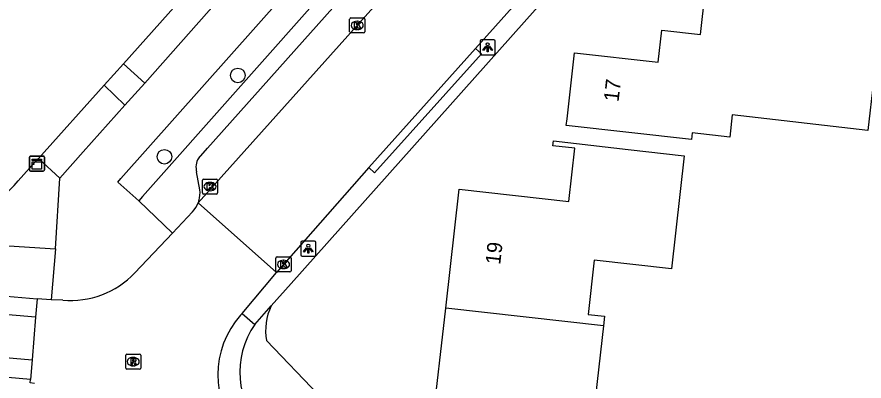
# Model space of a CAD drawing. Extents: x 162398 to 163643, y 386453 to 387397.
# Drawn here: x 162883.6 to 162939.9, y 386583.8 to 386608.1 of the extents above; entities that cross this region are included whole.
import ezdxf

# ---------------------------------------------------------------- set-up
doc = ezdxf.new("R2010")
doc.units = 0
for name, color, linetype in [('IMGEO_Boom', 7, 'Continuous'), ('IMGEO_Groenvoorziening', 7, 'Continuous'), ('IMGEO_Kast', 7, 'Continuous'), ('IMGEO_Kolk', 7, 'Continuous'), ('IMGEO_Lichtpunt', 7, 'Continuous'), ('IMGEO_Pand', 7, 'Continuous'), ('IMGEO_Pand_nummerreeks', 7, 'Continuous'), ('IMGEO_Rijbaan_lokaal_gesloten', 7, 'Continuous'), ('IMGEO_Rijbaan_lokaal_open', 7, 'Continuous'), ('IMGEO_Rioolput', 7, 'Continuous'), ('IMGEO_Voetpad_open', 7, 'Continuous')]:
    doc.layers.add(name, color=color, linetype=linetype)

msp = doc.modelspace()

# ---------------------------------------------------------------- linework, layer by layer
at = {"layer": 'IMGEO_Boom'}
for centre in [(162898.274, 386604.16), (162893.392, 386598.745)]:
    msp.add_circle(centre, 0.489, dxfattribs=at)
at = {"layer": 'IMGEO_Groenvoorziening'}
for points in [[(162890.662, 386604.943), (162895.681, 386610.578)], [(162885.003, 386598.636), (162889.39, 386603.515)], [(162900.182, 386586.506), (162903.668, 386582.872), (162911.033, 386575.194)]]:
    msp.add_lwpolyline(points, dxfattribs=at)
msp.add_arc((162903.969, 386587.169), 3.844, 154.737, 189.9369, dxfattribs=at)
at = {"layer": 'IMGEO_Kast'}
for p, q in [((162884.404, 386597.869), (162884.404, 386598.71)), ((162884.404, 386598.71), (162884.404, 386597.869)), ((162884.479, 386598.794), (162885.32, 386598.794)), ((162885.32, 386598.794), (162884.479, 386598.794)), ((162885.404, 386598.719), (162885.404, 386597.878)), ((162885.404, 386597.878), (162885.404, 386598.719)), ((162885.329, 386597.794), (162884.488, 386597.794)), ((162884.488, 386597.794), (162885.329, 386597.794))]:
    msp.add_line(p, q, dxfattribs=at)
for points in [[(162884.599, 386598.584), (162885.199, 386598.584), (162885.199, 386598.499), (162884.599, 386598.499), (162884.599, 386598.584)], [(162884.599, 386598.409), (162885.199, 386598.409), (162885.199, 386597.92), (162884.599, 386597.92), (162884.599, 386598.409)]]:
    msp.add_lwpolyline(points, dxfattribs=at)
msp.add_circle((162884.683, 386598.258), 0.0377, dxfattribs=at)
for centre, start, end in [((162884.482, 386598.716), 92.4484, 184.2845), ((162884.482, 386598.716), 92.4484, 184.2845), ((162885.326, 386598.716), 2.4484, 94.2845), ((162885.326, 386598.716), 2.4484, 94.2845), ((162884.482, 386597.872), 182.4484, 274.2845), ((162884.482, 386597.872), 182.4484, 274.2845), ((162885.326, 386597.872), 272.4484, 4.2845), ((162885.326, 386597.872), 272.4484, 4.2845)]:
    msp.add_arc(centre, 0.0779, start, end, dxfattribs=at)
at = {"layer": 'IMGEO_Kolk'}
for p, q in [((162905.717, 386607.067), (162905.717, 386607.919)), ((162905.792, 386607.993), (162906.644, 386607.993)), ((162906.718, 386607.919), (162906.718, 386607.067)), ((162906.205, 386607.773), (162906.23, 386607.773)), ((162906.644, 386606.993), (162905.792, 386606.993)), ((162906.228, 386607.213), (162906.203, 386607.213)), ((162895.922, 386596.334), (162895.922, 386597.186)), ((162895.997, 386597.26), (162896.849, 386597.26)), ((162896.923, 386597.186), (162896.923, 386596.334)), ((162896.41, 386597.04), (162896.435, 386597.04)), ((162896.849, 386596.26), (162895.997, 386596.26)), ((162896.433, 386596.48), (162896.408, 386596.48)), ((162900.889, 386592.076), (162901.741, 386592.076)), ((162900.814, 386591.15), (162900.814, 386592.002)), ((162901.302, 386591.856), (162901.327, 386591.856)), ((162901.815, 386592.002), (162901.815, 386591.15)), ((162901.741, 386591.076), (162900.889, 386591.076)), ((162901.325, 386591.296), (162901.3, 386591.296))]:
    msp.add_line(p, q, dxfattribs=at)
for points in [[(162905.717, 386607.067), (162905.717, 386607.919)], [(162905.792, 386607.993), (162906.644, 386607.993)], [(162906.718, 386607.919), (162906.718, 386607.067)], [(162906.038, 386607.693), (162906.161, 386607.693), (162906.161, 386607.542), (162906.291, 386607.693), (162906.455, 386607.693), (162906.309, 386607.542), (162906.462, 386607.293), (162906.31, 386607.293), (162906.225, 386607.457), (162906.161, 386607.39), (162906.161, 386607.293), (162906.038, 386607.293), (162906.038, 386607.693)], [(162906.644, 386606.993), (162905.792, 386606.993)], [(162895.922, 386596.334), (162895.922, 386597.186)], [(162895.997, 386597.26), (162896.849, 386597.26)], [(162896.923, 386597.186), (162896.923, 386596.334)], [(162896.243, 386596.96), (162896.366, 386596.96), (162896.366, 386596.809), (162896.496, 386596.96), (162896.66, 386596.96), (162896.514, 386596.809), (162896.667, 386596.56), (162896.515, 386596.56), (162896.43, 386596.724), (162896.366, 386596.657), (162896.366, 386596.56), (162896.243, 386596.56), (162896.243, 386596.96)], [(162896.849, 386596.26), (162895.997, 386596.26)], [(162900.889, 386592.076), (162901.741, 386592.076)], [(162900.814, 386591.15), (162900.814, 386592.002)], [(162901.135, 386591.776), (162901.258, 386591.776), (162901.258, 386591.625), (162901.388, 386591.776), (162901.552, 386591.776), (162901.406, 386591.625), (162901.559, 386591.376), (162901.407, 386591.376), (162901.322, 386591.54), (162901.258, 386591.473), (162901.258, 386591.376), (162901.135, 386591.376), (162901.135, 386591.776)], [(162901.815, 386592.002), (162901.815, 386591.15)], [(162901.741, 386591.076), (162900.889, 386591.076)]]:
    msp.add_lwpolyline(points, dxfattribs=at)
for centre, start, end in [((162905.794, 386607.917), 91.552, 178.448), ((162905.794, 386607.917), 91.552, 178.448), ((162906.642, 386607.917), 1.552, 88.448), ((162906.642, 386607.917), 1.552, 88.448), ((162905.794, 386607.069), 181.552, 268.448), ((162905.794, 386607.069), 181.552, 268.448), ((162906.642, 386607.069), 271.552, 358.448), ((162906.642, 386607.069), 271.552, 358.448), ((162895.999, 386597.184), 91.552, 178.448), ((162895.999, 386597.184), 91.552, 178.448), ((162896.847, 386597.184), 1.552, 88.448), ((162896.847, 386597.184), 1.552, 88.448), ((162895.999, 386596.336), 181.552, 268.448), ((162895.999, 386596.336), 181.552, 268.448), ((162896.847, 386596.336), 271.552, 358.448), ((162896.847, 386596.336), 271.552, 358.448), ((162900.891, 386592), 91.552, 178.448), ((162900.891, 386592), 91.552, 178.448), ((162901.739, 386592), 1.552, 88.448), ((162901.739, 386592), 1.552, 88.448), ((162900.891, 386591.152), 181.552, 268.448), ((162900.891, 386591.152), 181.552, 268.448), ((162901.739, 386591.152), 271.552, 358.448), ((162901.739, 386591.152), 271.552, 358.448)]:
    msp.add_arc(centre, 0.0765, start, end, dxfattribs=at)
for centre, major_axis, ratio, start_param, end_param in [((162906.204, 386607.493), (-0.387, 0.002), 0.722429, 4.712389, 7.853982), ((162906.229, 386607.493), (-0.39, 0.002), 0.717154, 1.570796, 4.712389), ((162896.409, 386596.76), (-0.387, 0.002), 0.722429, 4.712389, 7.853982), ((162896.434, 386596.76), (-0.39, 0.002), 0.717154, 1.570796, 4.712389), ((162901.301, 386591.576), (-0.387, 0.002), 0.722429, 4.712389, 7.853982), ((162901.326, 386591.576), (-0.39, 0.002), 0.717154, 1.570796, 4.712389)]:
    msp.add_ellipse(centre, major_axis=major_axis, ratio=ratio, start_param=start_param, end_param=end_param, dxfattribs=at)
at = {"layer": 'IMGEO_Lichtpunt'}
for p, q in [((162914.401, 386606.443), (162914.401, 386605.636)), ((162914.401, 386606.443), (162914.401, 386605.636)), ((162915.303, 386606.538), (162914.495, 386606.538)), ((162915.303, 386606.538), (162914.495, 386606.538)), ((162915.397, 386605.636), (162915.397, 386606.443)), ((162915.397, 386605.636), (162915.397, 386606.443)), ((162914.495, 386605.542), (162915.303, 386605.542)), ((162914.495, 386605.542), (162915.303, 386605.542)), ((162902.466, 386593.027), (162902.466, 386592.22)), ((162902.466, 386593.027), (162902.466, 386592.22)), ((162903.368, 386593.122), (162902.56, 386593.122)), ((162903.368, 386593.122), (162902.56, 386593.122)), ((162903.462, 386592.22), (162903.462, 386593.027)), ((162903.462, 386592.22), (162903.462, 386593.027)), ((162902.56, 386592.126), (162903.368, 386592.126)), ((162902.56, 386592.126), (162903.368, 386592.126))]:
    msp.add_line(p, q, dxfattribs=at)
for points in [[(162914.775, 386606.107), (162914.814, 386606.079), (162914.626, 386605.817), (162914.588, 386605.844), (162914.775, 386606.107)], [(162914.877, 386606.059), (162914.924, 386606.059), (162914.924, 386605.737), (162914.877, 386605.737), (162914.877, 386606.059)], [(162914.987, 386606.079), (162915.025, 386606.106), (162915.212, 386605.844), (162915.173, 386605.816), (162914.987, 386606.079)], [(162902.84, 386592.691), (162902.879, 386592.663), (162902.691, 386592.401), (162902.653, 386592.428), (162902.84, 386592.691)], [(162902.942, 386592.643), (162902.989, 386592.643), (162902.989, 386592.321), (162902.942, 386592.321), (162902.942, 386592.643)], [(162903.052, 386592.663), (162903.09, 386592.69), (162903.277, 386592.428), (162903.238, 386592.4), (162903.052, 386592.663)]]:
    msp.add_lwpolyline(points, dxfattribs=at)
for centre in [(162914.9, 386606.241), (162902.965, 386592.825)]:
    msp.add_circle(centre, 0.0994, dxfattribs=at)
for centre, start, end in [((162914.495, 386606.443), 90, 180), ((162914.495, 386606.443), 90, 180), ((162915.303, 386606.443), 0, 90), ((162915.303, 386606.443), 0, 90), ((162914.495, 386605.636), 180, 270), ((162914.495, 386605.636), 180, 270), ((162915.303, 386605.636), 270, 0), ((162915.303, 386605.636), 270, 360), ((162902.56, 386593.027), 90, 180), ((162902.56, 386593.027), 90, 180), ((162903.368, 386593.027), 0, 90), ((162903.368, 386593.027), 0, 90), ((162902.56, 386592.22), 180, 270), ((162902.56, 386592.22), 180, 270), ((162903.368, 386592.22), 270, 0), ((162903.368, 386592.22), 270, 360)]:
    msp.add_arc(centre, 0.0946, start, end, dxfattribs=at)
at = {"layer": 'IMGEO_Pand'}
for points in [[(162941.106, 386608.36), (162940.749, 386605.21), (162941.202, 386605.159), (162941.039, 386603.722), (162940.579, 386603.774), (162940.207, 386600.503), (162931.173, 386601.528), (162931.005, 386600.048), (162928.508, 386600.333), (162928.458, 386599.89), (162920.133, 386600.834), (162920.184, 386601.281), (162920.682, 386605.67), (162926.242, 386605.04), (162926.484, 386607.169), (162929.055, 386606.878), (162929.374, 386609.691)], [(162912.107, 386588.672), (162913.007, 386596.59), (162920.297, 386595.762), (162920.7, 386599.308), (162919.245, 386599.474), (162919.282, 386599.802), (162924.251, 386599.238), (162927.98, 386598.814), (162927.123, 386591.275), (162921.995, 386591.857), (162921.584, 386588.246), (162922.683, 386588.122), (162922.61, 386587.482)], [(162922.61, 386587.482), (162921.746, 386579.873), (162923.211, 386579.706), (162922.98, 386577.67), (162927.471, 386573.005), (162926.81, 386572.36), (162923.23, 386568.869), (162915.192, 386577.308), (162916.92, 386578.683), (162915.338, 386580.288), (162911.208, 386580.757), (162912.107, 386588.672)], [(162922.61, 386587.482), (162912.107, 386588.672)]]:
    msp.add_lwpolyline(points, dxfattribs=at)
at = {"layer": 'IMGEO_Rijbaan_lokaal_gesloten'}
for points in [[(162938.533, 386643.605), (162895.635, 386595.678)], [(162925.28, 386618.471), (162914.083, 386605.956)], [(162906.986, 386598.023), (162914.083, 386605.956)], [(162906.986, 386598.023), (162902.131, 386592.503), (162900.853, 386591.049)], [(162884.813, 386588.054), (162864.715, 386589.801), (162851.441, 386590.986), (162846.8, 386591.41), (162836.628, 386592.258), (162828.377, 386592.8), (162815.732, 386593.621), (162793.309, 386595.117), (162793.383, 386596.353)], [(162864.854, 386591.05), (162867.921, 386590.772), (162881.325, 386589.597), (162884.913, 386589.288)], [(162862.955, 386585.795), (162863.046, 386587.104), (162884.585, 386585.214)], [(162884.473, 386583.919), (162863.386, 386585.773), (162863.262, 386585.78)]]:
    msp.add_lwpolyline(points, dxfattribs=at)
at = {"layer": 'IMGEO_Rijbaan_lokaal_open'}
for points in [[(162900.853, 386591.049), (162895.635, 386595.678)], [(162895.267, 386595.087), (162893.92, 386593.66)], [(162893.92, 386593.66), (162891.422, 386591.014)], [(162898.554, 386588.304), (162900.853, 386591.049)], [(162884.913, 386589.288), (162884.813, 386588.054)], [(162885.842, 386589.222), (162884.913, 386589.288)], [(162886.619, 386589.201), (162885.842, 386589.222)], [(162898.461, 386588.193), (162898.554, 386588.304)], [(162884.813, 386588.054), (162884.585, 386585.214)], [(162884.585, 386585.214), (162884.473, 386583.919)], [(162884.742, 386583.656), (162884.453, 386583.681), (162884.473, 386583.919)]]:
    msp.add_lwpolyline(points, dxfattribs=at)
for centre, radius, start, end in [((162893.866, 386596.37), 1.899, 317.5306, 338.6506), ((162887.144, 386595.079), 5.902, 264.8981, 316.4622), ((162902.909, 386584.22), 5.964, 138.2273, 221.469)]:
    msp.add_arc(centre, radius, start, end, dxfattribs=at)
at = {"layer": 'IMGEO_Rioolput'}
for p, q in [((162890.811, 386584.676), (162890.811, 386585.528)), ((162890.886, 386585.602), (162891.738, 386585.602)), ((162891.299, 386585.382), (162891.324, 386585.382)), ((162891.812, 386585.528), (162891.812, 386584.676)), ((162891.322, 386584.822), (162891.297, 386584.822)), ((162891.738, 386584.602), (162890.886, 386584.602))]:
    msp.add_line(p, q, dxfattribs=at)
for points in [[(162890.811, 386584.676), (162890.811, 386585.528)], [(162890.886, 386585.602), (162891.738, 386585.602)], [(162891.812, 386585.528), (162891.812, 386584.676)], [(162891.4, 386585.3), (162891.148, 386585.302), (162891.148, 386584.902)], [(162891.148, 386584.902), (162891.272, 386584.902), (162891.272, 386585.064), (162891.283, 386585.064)], [(162891.326, 386585.221), (162891.272, 386585.221), (162891.272, 386585.14)], [(162891.272, 386585.14), (162891.324, 386585.14)], [(162891.33, 386585.035), (162891.401, 386584.902), (162891.541, 386584.902), (162891.476, 386585.028)], [(162891.738, 386584.602), (162890.886, 386584.602)]]:
    msp.add_lwpolyline(points, dxfattribs=at)
for centre, radius, start, end in [((162890.888, 386585.526), 0.0765, 91.552, 178.448), ((162890.888, 386585.526), 0.0765, 91.552, 178.448), ((162891.736, 386585.526), 0.0765, 1.552, 88.448), ((162891.736, 386585.526), 0.0765, 1.552, 88.448), ((162891.282, 386585.011), 0.0533, 26.0293, 88.6989), ((162891.308, 386585.329), 0.19, 274.7715, 282.9687), ((162891.332, 386585.125), 0.0964, 77.0061, 93.1865), ((162891.346, 386585.182), 0.0378, 276.6634, 79.6772), ((162891.399, 386585.19), 0.109, 350.3612, 89.416), ((162891.397, 386585.19), 0.112, 277.5842, 350.9817), ((162891.381, 386584.975), 0.108, 29.5134, 73.7905), ((162890.888, 386584.678), 0.0765, 181.552, 268.448), ((162890.888, 386584.678), 0.0765, 181.552, 268.448), ((162891.736, 386584.678), 0.0765, 271.552, 358.448), ((162891.736, 386584.678), 0.0765, 271.552, 358.448)]:
    msp.add_arc(centre, radius, start, end, dxfattribs=at)
for centre, major_axis, ratio, start_param, end_param in [((162891.298, 386585.102), (-0.387, 0.002), 0.722429, 4.712389, 7.853982), ((162891.323, 386585.102), (-0.39, 0.002), 0.717154, 1.570796, 4.712389)]:
    msp.add_ellipse(centre, major_axis=major_axis, ratio=ratio, start_param=start_param, end_param=end_param, dxfattribs=at)
at = {"layer": 'IMGEO_Voetpad_open'}
for points in [[(162900.492, 386588.81), (162901.825, 386590.308), (162977.533, 386675.295), (162977.601, 386675.367), (162977.672, 386675.435)], [(162891.68, 386595.813), (162890.288, 386597.064), (162890.487, 386597.288), (162903.068, 386611.466)], [(162904.487, 386610.255), (162891.924, 386596.089), (162891.68, 386595.813)], [(162898.077, 386610.43), (162892.078, 386603.655)], [(162895.659, 386598.635), (162896.265, 386599.315), (162906.261, 386610.548)], [(162914.083, 386605.956), (162914.486, 386605.591), (162907.372, 386597.674), (162906.986, 386598.023)], [(162889.39, 386603.515), (162890.662, 386604.943)], [(162890.662, 386604.943), (162892.078, 386603.655)], [(162890.748, 386602.176), (162889.39, 386603.515)], [(162892.078, 386603.655), (162890.748, 386602.176)], [(162890.748, 386602.176), (162887.98, 386599.079), (162886.437, 386597.323)], [(162883.647, 386597.143), (162884.974, 386598.604), (162885.003, 386598.636)], [(162886.437, 386597.323), (162885.026, 386598.614), (162885.003, 386598.636)], [(162895.753, 386596.552), (162895.534, 386597.739)], [(162886.151, 386592.618), (162886.437, 386597.323)], [(162891.68, 386595.813), (162893.92, 386593.66)], [(162895.635, 386595.678), (162895.669, 386595.775), (162895.681, 386595.812)], [(162864.943, 386592.226), (162865.081, 386593.973), (162886.151, 386592.618)], [(162886.151, 386592.618), (162885.842, 386589.222)], [(162899.4, 386587.584), (162900.492, 386588.81)], [(162898.554, 386588.304), (162899.4, 386587.584)]]:
    msp.add_lwpolyline(points, dxfattribs=at)
for centre, radius, start, end in [((162896.6, 386598.047), 1.11, 148.0016, 196.1144), ((162878.11, 386601.669), 7.152, 270.5852, 320.7356), ((162893.883, 386596.36), 1.88, 343.0393, 5.8462), ((162903.963, 386584.417), 5.555, 145.2359, 224.2294)]:
    msp.add_arc(centre, radius, start, end, dxfattribs=at)

# ---------------------------------------------------------------- texts
at = {"layer": 'IMGEO_Pand_nummerreeks'}
for s, rotation, p in [('17', 83.5258, (162923.61, 386602.376)), ('19', 83.5153, (162915.733, 386591.53))]:
    msp.add_text(s, height=1, rotation=rotation, dxfattribs=at).set_placement(p)

doc.saveas('drawing.dxf')
